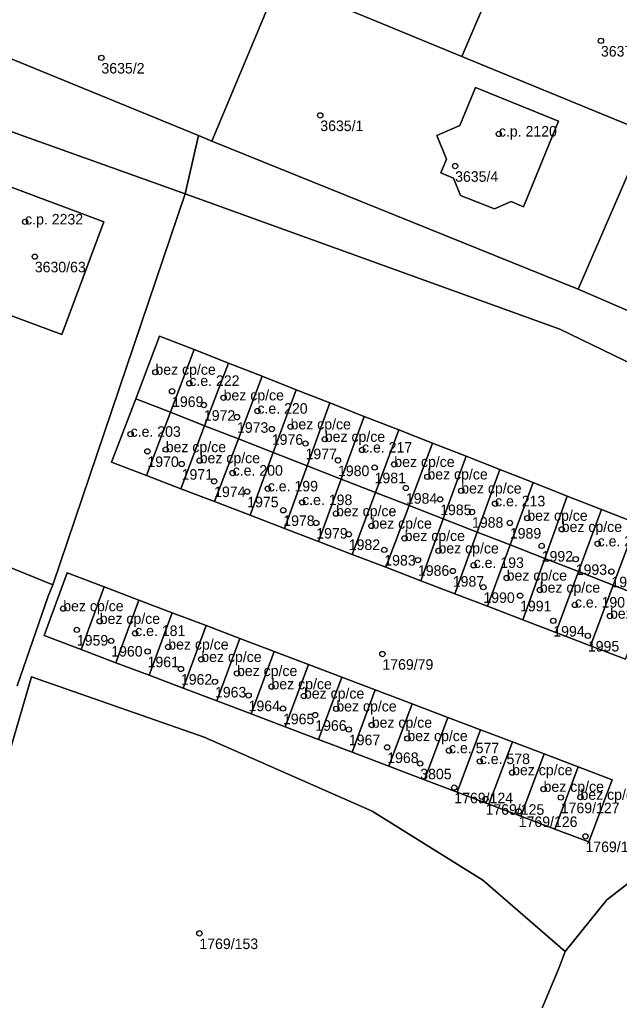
# Model space of a CAD drawing. Extents: x -878211 to -870363, y -1058464 to -1052522.
# Drawn here: x -874721.8 to -874664.9, y -1055364 to -1055270.9 of the extents above; entities that cross this region are included whole.
import ezdxf

# ---------------------------------------------------------------- set-up
doc = ezdxf.new("R2010")
doc.units = 0
for name, color, linetype in [('Vrstva 50', 7, 'Continuous'), ('Vrstva 51', 7, 'Continuous'), ('Vrstva 52', 7, 'Continuous')]:
    doc.layers.add(name, color=color, linetype=linetype)

msp = doc.modelspace()

# ---------------------------------------------------------------- linework, layer by layer
at = {"layer": 'Vrstva 50'}
for centre in [(-874666.63, -1055272.95994), (-874714.01, -1055274.56994), (-874693.25, -1055280.02994), (-874676.31, -1055281.78994), (-874680.46, -1055284.83994), (-874721.25, -1055290.12994), (-874720.33, -1055293.42994), (-874708.89, -1055304.38994), (-874705.67, -1055305.44994), (-874707.31, -1055306.19994), (-874702.42, -1055306.81994), (-874704.29, -1055307.50994), (-874699.21, -1055308.07994), (-874701.15, -1055308.64994), (-874697.85, -1055309.78994), (-874696.07, -1055309.56994), (-874711.24, -1055310.26994), (-874692.82, -1055310.74994), (-874709.65, -1055311.89994), (-874707.91, -1055311.72994), (-874694.65, -1055311.15994), (-874689.29, -1055311.76994), (-874704.69, -1055312.77994), (-874691.57, -1055312.75994), (-874706.4, -1055313.09994), (-874688.1, -1055313.43994), (-874686.23, -1055313.13994), (-874703.32, -1055314.74994), (-874701.56, -1055313.95994), (-874683.09, -1055314.31994), (-874698.23, -1055315.44994), (-874685.13, -1055315.37994), (-874679.88, -1055315.64994), (-874700.18, -1055315.71994), (-874681.88, -1055316.45994), (-874696.76, -1055317.48994), (-874694.97, -1055316.74994), (-874676.67, -1055316.86994), (-874691.76, -1055317.80994), (-874678.86, -1055317.65994), (-874673.61, -1055318.23994), (-874693.63, -1055318.68994), (-874688.39, -1055318.97994), (-874675.27, -1055318.68994), (-874670.35, -1055319.29994), (-874690.55, -1055319.76994), (-874685.25, -1055320.15994), (-874687.18, -1055321.24994), (-874672.25, -1055320.86994), (-874666.94, -1055320.66994), (-874682.04, -1055321.33994), (-874669.02, -1055322.12994), (-874683.99, -1055322.21994), (-874678.7, -1055322.70994), (-874680.68, -1055323.24994), (-874675.57, -1055323.91994), (-874665.64, -1055323.30994), (-874677.78, -1055324.78994), (-874674.3, -1055325.58994), (-874672.43, -1055325.05994), (-874717.63, -1055326.81994), (-874669.1, -1055326.46994), (-874665.77, -1055327.52994), (-874714.17, -1055328.01994), (-874671.15, -1055327.97994), (-874716.34, -1055328.83994), (-874710.81, -1055329.16994), (-874667.87, -1055329.39994), (-874713.08, -1055329.87994), (-874707.67, -1055330.45994), (-874709.63, -1055330.88994), (-874687.36, -1055331.12994), (-874704.54, -1055331.63994), (-874706.47, -1055332.54994), (-874701.15, -1055332.96994), (-874703.24, -1055333.75994), (-874697.88, -1055334.21994), (-874700.05, -1055335.05994), (-874694.8, -1055335.10994), (-874696.79, -1055336.29994), (-874693.73, -1055336.91994), (-874691.73, -1055336.32994), (-874688.37, -1055337.86994), (-874690.54, -1055338.28994), (-874684.99, -1055339.13994), (-874686.9, -1055339.97994), (-874681.04, -1055340.28994), (-874683.77, -1055341.51994), (-874678.12, -1055341.31994), (-874675.05, -1055342.37994), (-874680.54, -1055343.79994), (-874672.07, -1055343.94994), (-874677.58, -1055344.88994), (-874670.44, -1055344.73994), (-874668.57, -1055344.70994), (-874674.43, -1055346.04994), (-874668.1, -1055348.42994), (-874704.72, -1055357.62994)]:
    msp.add_circle(centre, 0.25, dxfattribs=at)
at = {"layer": 'Vrstva 51'}
for points in [[(-874835.52, -1055241.09), (-874834.44, -1055241.38), (-874798.77, -1055251.16), (-874779.44, -1055260.52), (-874761.24, -1055267.27), (-874742.67, -1055274.16), (-874723.87, -1055281.13), (-874706.08, -1055287.47), (-874704.81, -1055281.95), (-874725.08, -1055273.66), (-874728.3, -1055272.4), (-874745.69, -1055266.21), (-874749.3, -1055264.48), (-874757.14, -1055261.74), (-874777.08, -1055254.22), (-874797.25, -1055247.53), (-874807.14, -1055243.74), (-874807.42, -1055244.48), (-874831.94, -1055236.51), (-874836.79, -1055234.93), (-874837.81, -1055237.29), (-874838.89, -1055239.93), (-874836.99, -1055240.61)], [(-874678.81, -1055252.86), (-874702.92, -1055239.03), (-874708.84, -1055246.86), (-874713.55, -1055249.97), (-874718.48, -1055257.92), (-874697.17, -1055267.28), (-874679.81, -1055274.43), (-874672.27, -1055256.77), (-874675.69, -1055254.66), (-874676.17, -1055255.31), (-874679.05, -1055253.17)], [(-874664.87, -1055261.35), (-874672.27, -1055256.77), (-874679.81, -1055274.43), (-874662.33, -1055281.63), (-874659.43, -1055282.91), (-874653.82, -1055270.52), (-874652.93, -1055267.85), (-874655.42, -1055265.85)], [(-874725.08, -1055273.66), (-874704.81, -1055281.95), (-874703.54, -1055282.47), (-874697.17, -1055267.28), (-874718.48, -1055257.92)], [(-874703.54, -1055282.47), (-874668.78, -1055296.53), (-874662.33, -1055281.63), (-874679.81, -1055274.43), (-874697.17, -1055267.28)], [(-874681.81, -1055285.49), (-874681.28, -1055284.19), (-874682.21, -1055281.94), (-874680, -1055280.99), (-874678.54, -1055277.37), (-874670.66, -1055280.57), (-874673.96, -1055288.69), (-874675.15, -1055288.21), (-874676.73, -1055288.91), (-874679.95, -1055287.62), (-874680.61, -1055285.98)], [(-874681.81, -1055285.49), (-874680.61, -1055285.98), (-874679.95, -1055287.62), (-874676.73, -1055288.91), (-874675.15, -1055288.21), (-874673.96, -1055288.69), (-874670.66, -1055280.57), (-874678.54, -1055277.37), (-874680, -1055280.99), (-874682.21, -1055281.94), (-874681.28, -1055284.19)], [(-874724.77, -1055322.08), (-874718.63, -1055324.55), (-874706.08, -1055287.47), (-874723.87, -1055281.13), (-874724.4, -1055282.53), (-874726.11, -1055286.79), (-874737.47, -1055317.39), (-874733.37, -1055319.18), (-874730.12, -1055320.72), (-874728.52, -1055321.5), (-874725.22, -1055323.2)], [(-874668.78, -1055296.53), (-874613.65, -1055320.37), (-874607.5, -1055304.66), (-874623.74, -1055297.98), (-874659.43, -1055282.91), (-874662.33, -1055281.63)], [(-874726.54, -1055293.83), (-874723.76, -1055286.39), (-874713.77, -1055290.13), (-874717.78, -1055300.82), (-874724.95, -1055298.15), (-874723.72, -1055294.87)], [(-874726.54, -1055293.83), (-874723.72, -1055294.87), (-874724.95, -1055298.15), (-874717.78, -1055300.82), (-874713.77, -1055290.13), (-874723.76, -1055286.39)], [(-874707.47, -1055308.2), (-874705.21, -1055302.25), (-874708.49, -1055300.97), (-874710.76, -1055306.92)], [(-874701.97, -1055303.53), (-874705.21, -1055302.25), (-874707.47, -1055308.2), (-874704.22, -1055309.47)], [(-874701.02, -1055310.72), (-874698.76, -1055304.78), (-874701.97, -1055303.53), (-874704.22, -1055309.47)], [(-874695.54, -1055306.05), (-874698.76, -1055304.78), (-874701.02, -1055310.72), (-874697.72, -1055312.01)], [(-874694.5, -1055313.27), (-874692.35, -1055307.3), (-874695.54, -1055306.05), (-874697.72, -1055312.01)], [(-874707.47, -1055308.2), (-874710.76, -1055306.92), (-874713.05, -1055312.93), (-874709.75, -1055314.19)], [(-874689.09, -1055308.58), (-874692.35, -1055307.3), (-874694.5, -1055313.27), (-874691.26, -1055314.53)], [(-874704.22, -1055309.47), (-874707.47, -1055308.2), (-874709.75, -1055314.19), (-874706.48, -1055315.45)], [(-874685.8, -1055309.87), (-874689.09, -1055308.58), (-874691.26, -1055314.53), (-874688.02, -1055315.79)], [(-874701.02, -1055310.72), (-874704.22, -1055309.47), (-874706.48, -1055315.45), (-874703.28, -1055316.67)], [(-874697.72, -1055312.01), (-874701.02, -1055310.72), (-874703.28, -1055316.67), (-874699.9, -1055317.97)], [(-874682.61, -1055311.12), (-874685.8, -1055309.87), (-874688.02, -1055315.79), (-874684.83, -1055317.04)], [(-874681.58, -1055318.31), (-874679.42, -1055312.37), (-874682.61, -1055311.12), (-874684.83, -1055317.04)], [(-874694.5, -1055313.27), (-874697.72, -1055312.01), (-874699.9, -1055317.97), (-874696.64, -1055319.22)], [(-874676.22, -1055313.62), (-874679.42, -1055312.37), (-874681.58, -1055318.31), (-874678.37, -1055319.56)], [(-874691.26, -1055314.53), (-874694.5, -1055313.27), (-874696.64, -1055319.22), (-874693.42, -1055320.45)], [(-874675.23, -1055320.78), (-874673.05, -1055314.87), (-874676.22, -1055313.62), (-874678.37, -1055319.56)], [(-874688.02, -1055315.79), (-874691.26, -1055314.53), (-874693.42, -1055320.45), (-874690.22, -1055321.68)], [(-874669.82, -1055316.14), (-874673.05, -1055314.87), (-874675.23, -1055320.78), (-874671.95, -1055322.06)], [(-874684.83, -1055317.04), (-874688.02, -1055315.79), (-874690.22, -1055321.68), (-874687.03, -1055322.9)], [(-874666.57, -1055317.41), (-874669.82, -1055316.14), (-874671.95, -1055322.06), (-874668.76, -1055323.31)], [(-874681.58, -1055318.31), (-874684.83, -1055317.04), (-874687.03, -1055322.9), (-874683.71, -1055324.17)], [(-874663.25, -1055318.71), (-874666.57, -1055317.41), (-874668.76, -1055323.31), (-874665.47, -1055324.59)], [(-874678.37, -1055319.56), (-874681.58, -1055318.31), (-874683.71, -1055324.17), (-874680.48, -1055325.41)], [(-874662.16, -1055325.88), (-874659.97, -1055320), (-874663.25, -1055318.71), (-874665.47, -1055324.59)], [(-874675.23, -1055320.78), (-874678.37, -1055319.56), (-874680.48, -1055325.41), (-874677.38, -1055326.6)], [(-874671.95, -1055322.06), (-874675.23, -1055320.78), (-874677.38, -1055326.6), (-874674.04, -1055327.88)], [(-874668.76, -1055323.31), (-874671.95, -1055322.06), (-874674.04, -1055327.88), (-874670.9, -1055329.08)], [(-874713.75, -1055324.76), (-874717.26, -1055323.43), (-874719.43, -1055329.37), (-874715.93, -1055330.7)], [(-874713.75, -1055324.76), (-874710.46, -1055326.01), (-874707.3, -1055327.21), (-874704.09, -1055328.43), (-874700.88, -1055329.65), (-874697.62, -1055330.89), (-874694.38, -1055332.12), (-874691.22, -1055333.32), (-874688.04, -1055334.53), (-874684.55, -1055335.85), (-874681.15, -1055337.14), (-874678.04, -1055338.32), (-874675.03, -1055339.46), (-874672.01, -1055340.61), (-874668.79, -1055341.84), (-874665.56, -1055343.06), (-874667.79, -1055348.96), (-874671.01, -1055347.74), (-874674.23, -1055346.52), (-874677.25, -1055345.37), (-874680.26, -1055344.23), (-874683.37, -1055343.05), (-874686.76, -1055341.77), (-874690.24, -1055340.44), (-874693.42, -1055339.24), (-874696.58, -1055338.04), (-874699.81, -1055336.81), (-874703.07, -1055335.58), (-874706.27, -1055334.36), (-874709.48, -1055333.14), (-874712.64, -1055331.95), (-874715.93, -1055330.7), (-874719.43, -1055329.37), (-874717.26, -1055323.43)], [(-874665.47, -1055324.59), (-874668.76, -1055323.31), (-874670.9, -1055329.08), (-874667.63, -1055330.34)], [(-874667.63, -1055330.34), (-874664.29, -1055331.61), (-874662.16, -1055325.88), (-874665.47, -1055324.59)], [(-874710.46, -1055326.01), (-874713.75, -1055324.76), (-874715.93, -1055330.7), (-874712.64, -1055331.95)], [(-874707.3, -1055327.21), (-874710.46, -1055326.01), (-874712.64, -1055331.95), (-874709.48, -1055333.14)], [(-874704.09, -1055328.43), (-874707.3, -1055327.21), (-874709.48, -1055333.14), (-874706.27, -1055334.36)], [(-874700.88, -1055329.65), (-874704.09, -1055328.43), (-874706.27, -1055334.36), (-874703.07, -1055335.58)], [(-874697.62, -1055330.89), (-874700.88, -1055329.65), (-874703.07, -1055335.58), (-874699.81, -1055336.81)], [(-874694.38, -1055332.12), (-874697.62, -1055330.89), (-874699.81, -1055336.81), (-874696.58, -1055338.04)], [(-874691.22, -1055333.32), (-874694.38, -1055332.12), (-874696.58, -1055338.04), (-874693.42, -1055339.24)], [(-874688.89, -1055372.74), (-874679.45, -1055373.08), (-874678.16, -1055373.36), (-874676.41, -1055374.1), (-874675.33, -1055376.98), (-874672.74, -1055366), (-874670.6, -1055360.88), (-874670.01, -1055359.35), (-874677.82, -1055352.57), (-874688.32, -1055346.05), (-874704.27, -1055339.03), (-874720.65, -1055333.29), (-874729.47, -1055363.39), (-874731.53, -1055366.67), (-874692.8, -1055371.94)], [(-874688.04, -1055334.53), (-874691.22, -1055333.32), (-874693.42, -1055339.24), (-874690.24, -1055340.44)], [(-874684.55, -1055335.85), (-874688.04, -1055334.53), (-874690.24, -1055340.44), (-874686.76, -1055341.77)], [(-874681.15, -1055337.14), (-874684.55, -1055335.85), (-874686.76, -1055341.77), (-874683.37, -1055343.05)], [(-874681.15, -1055337.14), (-874683.37, -1055343.05), (-874680.26, -1055344.23), (-874678.04, -1055338.32)], [(-874675.03, -1055339.46), (-874678.04, -1055338.32), (-874680.26, -1055344.23), (-874677.25, -1055345.37)], [(-874672.01, -1055340.61), (-874675.03, -1055339.46), (-874677.25, -1055345.37), (-874674.23, -1055346.52)], [(-874668.79, -1055341.84), (-874672.01, -1055340.61), (-874674.23, -1055346.52), (-874671.01, -1055347.74)], [(-874671.01, -1055347.74), (-874667.79, -1055348.96), (-874665.56, -1055343.06), (-874668.79, -1055341.84)]]:
    msp.add_lwpolyline(points, close=True, dxfattribs=at)
for points in [[(-874603.24, -1055293.5), (-874607.5, -1055304.66), (-874613.65, -1055320.37), (-874668.78, -1055296.53), (-874703.54, -1055282.47), (-874704.81, -1055281.95), (-874706.08, -1055287.47), (-874670.53, -1055300.32), (-874632.92, -1055318.53), (-874620.12, -1055327.2), (-874613.49, -1055333.31), (-874613.05, -1055336.75), (-874614.07, -1055340.67), (-874617.34, -1055343.4), (-874621.48, -1055343.95), (-874631.59, -1055342.68), (-874639.43, -1055342.29), (-874653.26, -1055345.83), (-874659.48, -1055349.35), (-874666.06, -1055354.46), (-874670.01, -1055359.35), (-874670.6, -1055360.88), (-874672.74, -1055366)], [(-874729.47, -1055363.39), (-874720.65, -1055333.29), (-874704.27, -1055339.03), (-874688.32, -1055346.05), (-874677.82, -1055352.57), (-874670.01, -1055359.35), (-874666.06, -1055354.46), (-874659.48, -1055349.35), (-874653.26, -1055345.83), (-874639.43, -1055342.29), (-874631.59, -1055342.68), (-874621.48, -1055343.95), (-874617.34, -1055343.4), (-874614.07, -1055340.67), (-874613.05, -1055336.75), (-874613.49, -1055333.31), (-874620.12, -1055327.2), (-874632.92, -1055318.53), (-874670.53, -1055300.32), (-874706.08, -1055287.47), (-874718.63, -1055324.55), (-874719.06, -1055325.64), (-874721.99, -1055334.14)], [(-874664.29, -1055331.61), (-874667.63, -1055330.34), (-874670.9, -1055329.08), (-874674.04, -1055327.88), (-874677.38, -1055326.6), (-874680.48, -1055325.41), (-874683.71, -1055324.17), (-874687.03, -1055322.9), (-874690.22, -1055321.68), (-874693.42, -1055320.45), (-874696.64, -1055319.22), (-874699.9, -1055317.97), (-874703.28, -1055316.67), (-874706.48, -1055315.45), (-874709.75, -1055314.19), (-874713.05, -1055312.93), (-874710.76, -1055306.92), (-874708.49, -1055300.97), (-874705.21, -1055302.25), (-874701.97, -1055303.53), (-874698.76, -1055304.78), (-874695.54, -1055306.05), (-874692.35, -1055307.3), (-874689.09, -1055308.58), (-874685.8, -1055309.87), (-874682.61, -1055311.12), (-874679.42, -1055312.37), (-874676.22, -1055313.62), (-874673.05, -1055314.87), (-874669.82, -1055316.14), (-874666.57, -1055317.41), (-874663.25, -1055318.71)], [(-874721.99, -1055334.14), (-874719.06, -1055325.64), (-874718.63, -1055324.55), (-874724.77, -1055322.08)]]:
    msp.add_lwpolyline(points, dxfattribs=at)
at = {"layer": 'Vrstva 52'}
for points in [[(-874682.21, -1055281.94), (-874681.28, -1055284.19), (-874681.81, -1055285.49), (-874680.61, -1055285.98), (-874679.95, -1055287.62), (-874676.73, -1055288.91), (-874675.15, -1055288.21), (-874673.96, -1055288.69), (-874670.66, -1055280.57), (-874678.54, -1055277.37), (-874680, -1055280.99)], [(-874726.54, -1055293.83), (-874723.72, -1055294.87), (-874724.95, -1055298.15), (-874717.78, -1055300.82), (-874713.77, -1055290.13), (-874723.76, -1055286.39)], [(-874708.49, -1055300.97), (-874710.76, -1055306.92), (-874707.47, -1055308.2), (-874705.21, -1055302.25)], [(-874707.47, -1055308.2), (-874704.22, -1055309.47), (-874701.97, -1055303.53), (-874705.21, -1055302.25)], [(-874704.22, -1055309.47), (-874701.02, -1055310.72), (-874698.76, -1055304.78), (-874701.97, -1055303.53)], [(-874701.02, -1055310.72), (-874697.72, -1055312.01), (-874695.54, -1055306.05), (-874698.76, -1055304.78)], [(-874692.35, -1055307.3), (-874695.54, -1055306.05), (-874697.72, -1055312.01), (-874694.5, -1055313.27)], [(-874710.76, -1055306.92), (-874713.05, -1055312.93), (-874709.75, -1055314.19), (-874707.47, -1055308.2)], [(-874694.5, -1055313.27), (-874691.26, -1055314.53), (-874689.09, -1055308.58), (-874692.35, -1055307.3)], [(-874709.75, -1055314.19), (-874706.48, -1055315.45), (-874704.22, -1055309.47), (-874707.47, -1055308.2)], [(-874691.26, -1055314.53), (-874688.02, -1055315.79), (-874685.8, -1055309.87), (-874689.09, -1055308.58)], [(-874706.48, -1055315.45), (-874703.28, -1055316.67), (-874701.02, -1055310.72), (-874704.22, -1055309.47)], [(-874703.28, -1055316.67), (-874699.9, -1055317.97), (-874697.72, -1055312.01), (-874701.02, -1055310.72)], [(-874688.02, -1055315.79), (-874684.83, -1055317.04), (-874682.61, -1055311.12), (-874685.8, -1055309.87)], [(-874684.83, -1055317.04), (-874681.58, -1055318.31), (-874679.42, -1055312.37), (-874682.61, -1055311.12)], [(-874699.9, -1055317.97), (-874696.64, -1055319.22), (-874694.5, -1055313.27), (-874697.72, -1055312.01)], [(-874681.58, -1055318.31), (-874678.37, -1055319.56), (-874676.22, -1055313.62), (-874679.42, -1055312.37)], [(-874696.64, -1055319.22), (-874693.42, -1055320.45), (-874691.26, -1055314.53), (-874694.5, -1055313.27)], [(-874678.37, -1055319.56), (-874675.23, -1055320.78), (-874673.05, -1055314.87), (-874676.22, -1055313.62)], [(-874693.42, -1055320.45), (-874690.22, -1055321.68), (-874688.02, -1055315.79), (-874691.26, -1055314.53)], [(-874675.23, -1055320.78), (-874671.95, -1055322.06), (-874669.82, -1055316.14), (-874673.05, -1055314.87)], [(-874690.22, -1055321.68), (-874687.03, -1055322.9), (-874684.83, -1055317.04), (-874688.02, -1055315.79)], [(-874671.95, -1055322.06), (-874668.76, -1055323.31), (-874666.57, -1055317.41), (-874669.82, -1055316.14)], [(-874687.03, -1055322.9), (-874683.71, -1055324.17), (-874681.58, -1055318.31), (-874684.83, -1055317.04)], [(-874668.76, -1055323.31), (-874665.47, -1055324.59), (-874663.25, -1055318.71), (-874666.57, -1055317.41)], [(-874683.71, -1055324.17), (-874680.48, -1055325.41), (-874678.37, -1055319.56), (-874681.58, -1055318.31)], [(-874665.47, -1055324.59), (-874662.16, -1055325.88), (-874659.97, -1055320), (-874663.25, -1055318.71)], [(-874680.48, -1055325.41), (-874677.38, -1055326.6), (-874675.23, -1055320.78), (-874678.37, -1055319.56)], [(-874677.38, -1055326.6), (-874674.04, -1055327.88), (-874671.95, -1055322.06), (-874675.23, -1055320.78)], [(-874674.04, -1055327.88), (-874670.9, -1055329.08), (-874668.76, -1055323.31), (-874671.95, -1055322.06)], [(-874717.26, -1055323.43), (-874719.43, -1055329.37), (-874715.93, -1055330.7), (-874713.75, -1055324.76)], [(-874670.9, -1055329.08), (-874667.63, -1055330.34), (-874665.47, -1055324.59), (-874668.76, -1055323.31)], [(-874667.63, -1055330.34), (-874664.29, -1055331.61), (-874662.16, -1055325.88), (-874665.47, -1055324.59)], [(-874715.93, -1055330.7), (-874712.64, -1055331.95), (-874710.46, -1055326.01), (-874713.75, -1055324.76)], [(-874712.64, -1055331.95), (-874709.48, -1055333.14), (-874707.3, -1055327.21), (-874710.46, -1055326.01)], [(-874709.48, -1055333.14), (-874706.27, -1055334.36), (-874704.09, -1055328.43), (-874707.3, -1055327.21)], [(-874706.27, -1055334.36), (-874703.07, -1055335.58), (-874700.88, -1055329.65), (-874704.09, -1055328.43)], [(-874703.07, -1055335.58), (-874699.81, -1055336.81), (-874697.62, -1055330.89), (-874700.88, -1055329.65)], [(-874699.81, -1055336.81), (-874696.58, -1055338.04), (-874694.38, -1055332.12), (-874697.62, -1055330.89)], [(-874696.58, -1055338.04), (-874693.42, -1055339.24), (-874691.22, -1055333.32), (-874694.38, -1055332.12)], [(-874693.42, -1055339.24), (-874690.24, -1055340.44), (-874688.04, -1055334.53), (-874691.22, -1055333.32)], [(-874690.24, -1055340.44), (-874686.76, -1055341.77), (-874684.55, -1055335.85), (-874688.04, -1055334.53)], [(-874686.76, -1055341.77), (-874683.37, -1055343.05), (-874681.15, -1055337.14), (-874684.55, -1055335.85)], [(-874683.37, -1055343.05), (-874680.26, -1055344.23), (-874678.04, -1055338.32), (-874681.15, -1055337.14)], [(-874680.26, -1055344.23), (-874677.25, -1055345.37), (-874675.03, -1055339.46), (-874678.04, -1055338.32)], [(-874677.25, -1055345.37), (-874674.23, -1055346.52), (-874672.01, -1055340.61), (-874675.03, -1055339.46)], [(-874674.23, -1055346.52), (-874671.01, -1055347.74), (-874668.79, -1055341.84), (-874672.01, -1055340.61)], [(-874671.01, -1055347.74), (-874667.79, -1055348.96), (-874665.56, -1055343.06), (-874668.79, -1055341.84)]]:
    msp.add_lwpolyline(points, close=True, dxfattribs=at)

# ---------------------------------------------------------------- texts
at = {"layer": 'Vrstva 50'}
for s, p in [('3637/1', (-874666.63, -1055274.449)), ('3635/2', (-874714.01, -1055276.059)), ('3635/1', (-874693.25, -1055281.519)), ('c.p. 2120', (-874676.31, -1055282.04)), ('3635/4', (-874680.46, -1055286.329)), ('c.p. 2232', (-874721.25, -1055290.379)), ('3630/63', (-874720.33, -1055294.919)), ('bez cp/ce', (-874708.89, -1055304.639)), ('c.e. 222', (-874705.67, -1055305.7)), ('bez cp/ce', (-874702.42, -1055307.07)), ('1969', (-874707.31, -1055307.689)), ('1972', (-874704.29, -1055308.999)), ('c.e. 220', (-874699.21, -1055308.33)), ('bez cp/ce', (-874696.07, -1055309.82)), ('c.e. 203', (-874711.24, -1055310.52)), ('1973', (-874701.15, -1055310.139)), ('1976', (-874697.85, -1055311.279)), ('bez cp/ce', (-874692.82, -1055311)), ('bez cp/ce', (-874707.91, -1055311.98)), ('1977', (-874694.65, -1055312.649)), ('c.e. 217', (-874689.29, -1055312.02)), ('1970', (-874709.65, -1055313.389)), ('bez cp/ce', (-874704.69, -1055313.03)), ('bez cp/ce', (-874686.23, -1055313.389)), ('1971', (-874706.4, -1055314.589)), ('c.e. 200', (-874701.56, -1055314.21)), ('1980', (-874691.57, -1055314.249)), ('bez cp/ce', (-874683.09, -1055314.57)), ('1981', (-874688.1, -1055314.929)), ('1974', (-874703.32, -1055316.239)), ('c.e. 199', (-874698.23, -1055315.7)), ('bez cp/ce', (-874679.88, -1055315.899)), ('1975', (-874700.18, -1055317.209)), ('c.e. 198', (-874694.97, -1055317)), ('1984', (-874685.13, -1055316.869)), ('c.e. 213', (-874676.67, -1055317.12)), ('bez cp/ce', (-874691.76, -1055318.06)), ('1985', (-874681.88, -1055317.949)), ('1978', (-874696.76, -1055318.979)), ('bez cp/ce', (-874688.39, -1055319.23)), ('1988', (-874678.86, -1055319.149)), ('bez cp/ce', (-874673.61, -1055318.49)), ('1979', (-874693.63, -1055320.179)), ('1989', (-874675.27, -1055320.179)), ('bez cp/ce', (-874670.35, -1055319.55)), ('bez cp/ce', (-874685.25, -1055320.409)), ('c.e. 210', (-874666.94, -1055320.919)), ('1982', (-874690.55, -1055321.259)), ('bez cp/ce', (-874682.04, -1055321.59)), ('1983', (-874687.18, -1055322.739)), ('c.e. 193', (-874678.7, -1055322.96)), ('1992', (-874672.25, -1055322.359)), ('1986', (-874683.99, -1055323.709)), ('1993', (-874669.02, -1055323.619)), ('1987', (-874680.68, -1055324.739)), ('bez cp/ce', (-874675.57, -1055324.169)), ('1996', (-874665.64, -1055324.799)), ('bez cp/ce', (-874672.43, -1055325.31)), ('1990', (-874677.78, -1055326.279)), ('bez cp/ce', (-874717.63, -1055327.07)), ('1991', (-874674.3, -1055327.079)), ('c.e. 190', (-874669.1, -1055326.72)), ('bez cp/ce', (-874714.17, -1055328.27)), ('bez cp/ce', (-874665.77, -1055327.78)), ('c.e. 181', (-874710.81, -1055329.419)), ('1994', (-874671.15, -1055329.469)), ('1959', (-874716.34, -1055330.329)), ('bez cp/ce', (-874707.67, -1055330.71)), ('1995', (-874667.87, -1055330.889)), ('1960', (-874713.08, -1055331.369)), ('bez cp/ce', (-874704.54, -1055331.889)), ('1961', (-874709.63, -1055332.379)), ('bez cp/ce', (-874701.15, -1055333.22)), ('1769/79', (-874687.36, -1055332.619)), ('1962', (-874706.47, -1055334.039)), ('bez cp/ce', (-874697.88, -1055334.47)), ('1963', (-874703.24, -1055335.249)), ('bez cp/ce', (-874694.8, -1055335.36)), ('1964', (-874700.05, -1055336.549)), ('bez cp/ce', (-874691.73, -1055336.58)), ('1965', (-874696.79, -1055337.789)), ('1966', (-874693.73, -1055338.409)), ('bez cp/ce', (-874688.37, -1055338.12)), ('bez cp/ce', (-874684.99, -1055339.389)), ('1967', (-874690.54, -1055339.779)), ('c.e. 577', (-874681.04, -1055340.54)), ('1968', (-874686.9, -1055341.469)), ('c.e. 578', (-874678.12, -1055341.57)), ('3805', (-874683.77, -1055343.009)), ('bez cp/ce', (-874675.05, -1055342.629)), ('bez cp/ce', (-874672.07, -1055344.2)), ('1769/124', (-874680.54, -1055345.289)), ('bez cp/ce', (-874668.57, -1055344.96)), ('1769/127', (-874670.44, -1055346.229)), ('1769/125', (-874677.58, -1055346.379)), ('1769/126', (-874674.43, -1055347.539)), ('1769/128', (-874668.1, -1055349.919)), ('1769/153', (-874704.72, -1055359.119))]:
    msp.add_text(s, height=0.999996, dxfattribs=at).set_placement(p)

doc.saveas('drawing.dxf')
